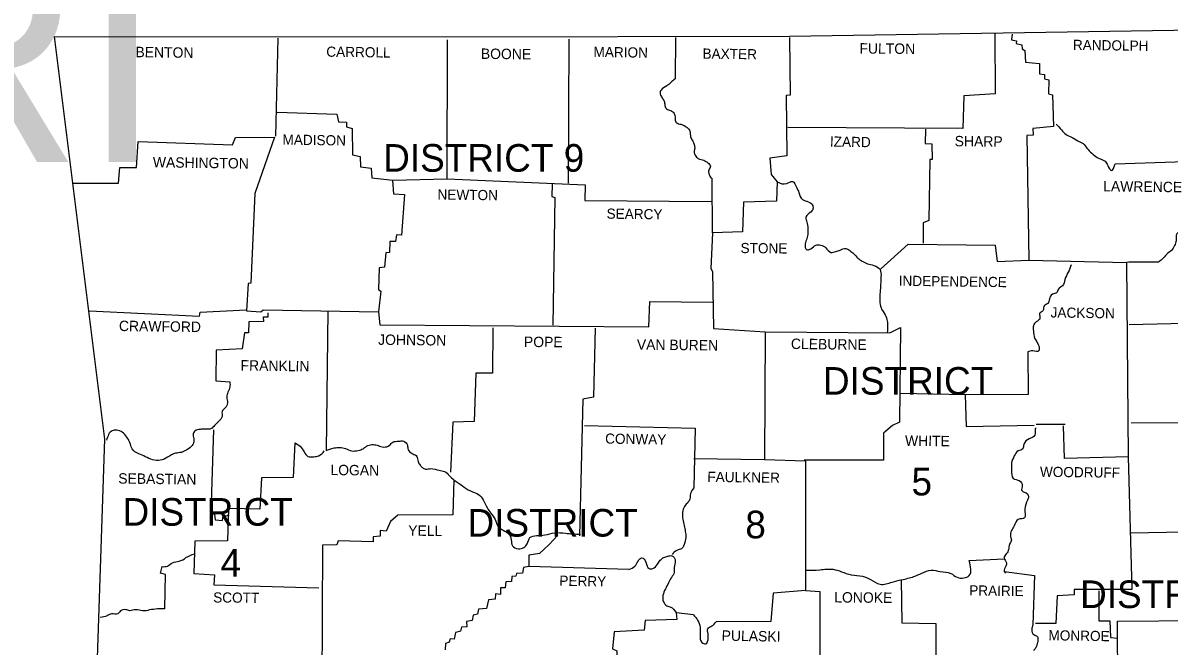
# Model space of a CAD drawing. Extents: x 1366406 to 1373462, y 376856 to 381998.
# Drawn here: x 1370296 to 1370769.2, y 380738.3 to 380995.7 of the extents above; entities that cross this region are included whole.
import ezdxf

# ---------------------------------------------------------------- set-up
doc = ezdxf.new("R2010")
doc.units = 0
doc.layers.add('R_Draft', color=7, linetype='Continuous')

msp = doc.modelspace()

# ---------------------------------------------------------------- linework, layer by layer
at = {"layer": 'R_Draft'}
msp.add_line((1370714.36, 380829.9), (1370726.26, 380829.9), dxfattribs=at)
for points in [[(1370308.96, 380990), (1370470.66, 380989.9), (1370612.56, 380990.2), (1370779.96, 380992.8), (1370857.56, 380994.6)], [(1370308.96, 380990), (1370329.66, 380823.8), (1370320.66, 380552.5)], [(1370401.26, 380989.4), (1370400.36, 380948.9)], [(1370401.06, 380958.8), (1370425.66, 380958), (1370426.26, 380954.8), (1370429.66, 380954.7), (1370429.56, 380952.7), (1370431.96, 380952.1), (1370432.16, 380941.2), (1370435.26, 380940.5), (1370435.46, 380936.2), (1370439.86, 380935.6), (1370440.06, 380931.6), (1370448.76, 380930.7), (1370471.16, 380931.2), (1370471.36, 380988.7)], [(1370521.46, 380988.9), (1370521.16, 380929.5)], [(1370565.46, 380989.6), (1370565.26, 380972.5)], [(1370612.56, 380989.6), (1370612.76, 380965.8), (1370611.06, 380965.7), (1370611.36, 380940.8), (1370604.36, 380939.8), (1370604.96, 380933.1), (1370607.36, 380930), (1370607.16, 380922.1), (1370593.56, 380921.6), (1370593.06, 380909.4), (1370580.66, 380909), (1370580.06, 380894.2), (1370580.76, 380893), (1370581.06, 380869.4), (1370602.46, 380868), (1370602.16, 380815.3), (1370619.16, 380814.8), (1370619.16, 380761.2), (1370605.76, 380760.2), (1370604.76, 380748.4), (1370582.26, 380748.3)], [(1370697.26, 380991.1), (1370697.46, 380966.3), (1370684.46, 380965.6), (1370684.06, 380952), (1370611.76, 380952.4)], [(1370704.46, 380991), (1370704.16, 380988.6), (1370706.16, 380988.3), (1370706.06, 380987.1), (1370708.36, 380986.6), (1370708.56, 380985), (1370709.66, 380984.3), (1370709.96, 380979.5), (1370715.66, 380978.9), (1370715.66, 380974.6), (1370717.76, 380974.3), (1370717.76, 380972.6), (1370719.56, 380972.1), (1370719.46, 380966.3), (1370721.06, 380966), (1370721.46, 380952.9), (1370712.96, 380952.1), (1370713.06, 380949.3), (1370710.46, 380949.2), (1370711.36, 380897.6), (1370751.66, 380896.7), (1370752.36, 380816.5), (1370726.06, 380815.8), (1370725.56, 380829.3)], [(1370668.66, 380951.7), (1370668.46, 380945.9), (1370671.26, 380945.7), (1370671.36, 380939.3), (1370670.36, 380939.3), (1370669.96, 380914.1), (1370667.66, 380913.1), (1370667.66, 380904.7)], [(1370316.86, 380929.5), (1370335.56, 380929.4), (1370336.06, 380936), (1370342.96, 380936), (1370343.56, 380946.7), (1370382.56, 380945.3), (1370383.76, 380948.3), (1370399.86, 380948.4), (1370391.76, 380925.2), (1370390.16, 380888.1), (1370388.96, 380888), (1370388.36, 380876.8), (1370394.26, 380876.3), (1370395.16, 380877.2), (1370442.86, 380876.3), (1370443.36, 380871)], [(1370746.96, 380937.4), (1370784.06, 380938.7)], [(1370448.56, 380930.5), (1370448.96, 380925.1), (1370453.56, 380924.8), (1370452.36, 380908), (1370450.26, 380908.1), (1370449.86, 380905.4), (1370447.46, 380905.4), (1370447.36, 380900.8), (1370445.86, 380900.7), (1370445.36, 380894.8), (1370443.16, 380894.5), (1370442.86, 380885.5), (1370443.86, 380884.8), (1370442.86, 380876.3)], [(1370471.16, 380931.2), (1370528.16, 380928.8), (1370528.06, 380922.3), (1370580.36, 380921.9)], [(1370514.46, 380929.1), (1370514.36, 380923.9), (1370515.66, 380923.6), (1370514.86, 380870.8)], [(1370580.66, 380909), (1370580.56, 380931.5)], [(1370650.06, 380894), (1370661.46, 380904.3), (1370697.46, 380903.8), (1370698.16, 380897.1), (1370711.26, 380897.6)], [(1370764.76, 380896.9), (1370752.56, 380896.9), (1370751.66, 380896.7)], [(1370443.36, 380871), (1370554.36, 380870.1), (1370554.86, 380880.6), (1370580.66, 380880.3)], [(1370323.46, 380876.7), (1370368.96, 380874.6), (1370369.16, 380876.2), (1370388.16, 380877.1)], [(1370397.16, 380875.9), (1370397.16, 380874.1), (1370395.26, 380874.1), (1370395.36, 380872.3), (1370389.26, 380872.2), (1370389.16, 380867.7), (1370387.46, 380867.7), (1370386.56, 380861), (1370375.76, 380860.5), (1370375.66, 380847.8), (1370381.46, 380847.4)], [(1370421.86, 380876.7), (1370421.16, 380819)], [(1370844.86, 380873.1), (1370752.76, 380871)], [(1370489.98, 380869.73), (1370489.88, 380851.03), (1370482.98, 380850.93), (1370482.38, 380831.03), (1370473.58, 380830.73), (1370472.58, 380810.13)], [(1370532.34, 380869.62), (1370531.61, 380841.03), (1370527.21, 380840.29), (1370525.74, 380783.83)], [(1370602.46, 380868), (1370653.86, 380867.7), (1370658.26, 380869.8), (1370657.96, 380830.7), (1370654.96, 380829.4), (1370652.26, 380827.1), (1370651.36, 380826.2), (1370651.26, 380815), (1370618.56, 380815)], [(1370710.86, 380859.8), (1370711.06, 380842.2), (1370685.06, 380842.1), (1370658.36, 380842.6)], [(1370685.06, 380842.1), (1370685.46, 380829), (1370713.56, 380829.5)], [(1370753.56, 380830.5), (1370792.16, 380830.7), (1370792.26, 380832.1), (1370805.66, 380833.1), (1370805.66, 380831), (1370863.86, 380832.6)], [(1370374.66, 380827.6), (1370373.66, 380793.2), (1370375.16, 380792.8), (1370375.46, 380790.4), (1370378.46, 380790.2), (1370378.76, 380791.9), (1370381.16, 380792.3)], [(1370527.86, 380829.4), (1370573.56, 380828.3), (1370572.96, 380803.6)], [(1370714.36, 380828.2), (1370713.86, 380828.1)], [(1370408.26, 380822.2), (1370407.56, 380807.9), (1370394.56, 380807.8), (1370393.86, 380794.8), (1370380.96, 380795.1), (1370380.56, 380781.7), (1370367.06, 380781.6), (1370366.66, 380768.2), (1370375.16, 380767.7), (1370374.86, 380763.6), (1370418.26, 380762.4)], [(1370573.06, 380815.7), (1370602.16, 380815.3)], [(1370752.36, 380816.5), (1370753.86, 380761.7), (1370730.06, 380761.6), (1370729.96, 380759.4), (1370723.06, 380759), (1370722.46, 380747.6), (1370714.06, 380747.6)], [(1370473.96, 380806.9), (1370473.56, 380792.5), (1370450.76, 380792.4), (1370447.76, 380789.8), (1370446.06, 380785.8), (1370443.56, 380786), (1370443.46, 380783.7), (1370440.56, 380783.4), (1370440.66, 380781.3), (1370426.16, 380781.7), (1370425.66, 380780.1), (1370419.66, 380779.9), (1370419.46, 380721.54)], [(1370753.56, 380785), (1370832.96, 380786.6)], [(1370516.86, 380784.1), (1370513.26, 380780.2), (1370509.36, 380776.5), (1370504.86, 380775.8), (1370504.86, 380771.1), (1370502.66, 380770.8), (1370502.26, 380768.4), (1370499.76, 380768.2), (1370499.56, 380767.1), (1370497.86, 380767), (1370497.76, 380764.9), (1370495.36, 380764.8), (1370495.16, 380762.4), (1370493.16, 380762.4), (1370493.26, 380759.6), (1370491.06, 380759.8), (1370490.96, 380757.6), (1370488.26, 380757.4), (1370487.46, 380753.8), (1370484.06, 380753.5), (1370483.76, 380751.5), (1370481.96, 380751), (1370481.46, 380748.9), (1370479.16, 380748.4), (1370479.36, 380746.3), (1370477.06, 380746.1), (1370476.66, 380744.5), (1370474.56, 380743.9), (1370474.06, 380741.2), (1370472.46, 380741.3), (1370471.96, 380739.9), (1370470.46, 380739.4), (1370470.36, 380736.7)], [(1370354.56, 380753.7), (1370354.86, 380767.8), (1370352.86, 380768.4), (1370353.46, 380771.1)], [(1370546.16, 380769.9), (1370504.96, 380771.2)], [(1370686.66, 380773.6), (1370701.16, 380774.3)], [(1370701.16, 380769.1), (1370713.66, 380767.5), (1370712.96, 380747.1)], [(1370658.66, 380765.8), (1370658.86, 380747.9), (1370672.96, 380747.6), (1370673.06, 380709.2)], [(1370619.16, 380761.2), (1370624.96, 380760.8), (1370625.06, 380722.6), (1370619.86, 380700.9), (1370630.96, 380700.4), (1370630.86, 380682)], [(1370740.26, 380761.1), (1370740.16, 380748.7), (1370744.76, 380748.7), (1370744.96, 380741.8), (1370747.86, 380741.5)], [(1370572.86, 380751.2), (1370565.66, 380752), (1370565.96, 380749.3), (1370552.86, 380748.8), (1370552.46, 380744.9), (1370540.16, 380744.2), (1370539.46, 380737.2), (1370541.26, 380736.3), (1370541.26, 380731.7)], [(1370753.56, 380660), (1370761.36, 380660.5), (1370761.26, 380680.8), (1370753.96, 380681.3), (1370754.36, 380721), (1370748.06, 380721.9), (1370747.86, 380748.6), (1370833.16, 380749.2)]]:
    msp.add_lwpolyline(points, dxfattribs=at)
for points in [[(1370565.26, 380972.5), (1370563.46, 380971), (1370561.86, 380969.6), (1370559.46, 380967.9), (1370559.16, 380966.3), (1370559.96, 380964.7), (1370560.76, 380963.4), (1370561.06, 380961.6), (1370561.76, 380960.1), (1370563.46, 380959.5), (1370564.86, 380958.2), (1370565.36, 380956.4), (1370565.56, 380954.7), (1370567.16, 380953.9), (1370568.96, 380953.3), (1370570.66, 380952.1), (1370571.46, 380950.6), (1370571.66, 380948.7), (1370572.36, 380947.2), (1370573.16, 380945.4), (1370573.36, 380943.9), (1370573.16, 380942.4), (1370573.56, 380941), (1370574.86, 380939.6), (1370577.16, 380938.9), (1370578.76, 380937.9), (1370579.86, 380936.5), (1370579.16, 380934.8), (1370579.26, 380933.3), (1370580.16, 380931.5)], [(1370722.56, 380953.8), (1370724.76, 380951.5), (1370726.66, 380949.6), (1370728.86, 380948.5), (1370731.46, 380947), (1370733.76, 380945.8), (1370735.26, 380943.9), (1370737.36, 380941.8), (1370739.46, 380940.1), (1370742.76, 380938.5), (1370743.86, 380936.8), (1370745.36, 380934.7), (1370746.96, 380937.4)], [(1370783.76, 380938.6), (1370782.26, 380936.2), (1370781.06, 380933.4), (1370778.66, 380930.2), (1370776.86, 380927.1), (1370776.56, 380925), (1370775.16, 380922.2), (1370774.36, 380919.4), (1370773.46, 380917), (1370773.46, 380914.5), (1370774.16, 380912), (1370773.96, 380909.7), (1370772.46, 380908.6), (1370772.06, 380905.7), (1370771.46, 380903.7), (1370770.16, 380901.7), (1370768.26, 380900.2), (1370766.26, 380897.9), (1370764.76, 380896.9)], [(1370607.36, 380930), (1370611.36, 380929.3), (1370613.76, 380930.2), (1370615.46, 380927.6), (1370616.36, 380925.6), (1370617.86, 380922.7), (1370620.26, 380921.8), (1370622.06, 380920.2), (1370622.06, 380918.5), (1370620.46, 380916.9), (1370619.26, 380915.3), (1370619.66, 380913.4), (1370620.06, 380910.8), (1370620.06, 380908.3), (1370619.46, 380906), (1370618.96, 380903.9), (1370619.46, 380902.1), (1370621.36, 380902.4), (1370623.36, 380903.9), (1370625.46, 380903.9), (1370627.46, 380902.8), (1370629.56, 380900.9), (1370631.66, 380901.3), (1370633.36, 380901.8), (1370635.76, 380902.5), (1370637.46, 380901.6), (1370638.96, 380900.4), (1370640.76, 380898.5), (1370642.46, 380897.3), (1370644.66, 380896.2), (1370647.36, 380895.5), (1370649.86, 380893.8), (1370650.26, 380890.9), (1370650.16, 380888.4), (1370649.96, 380885.3), (1370649.76, 380881.9), (1370650.06, 380878.6), (1370651.16, 380876.4), (1370652.56, 380873.8), (1370652.96, 380871.4), (1370652.86, 380867.6)], [(1370728.76, 380895.8), (1370727.56, 380892.7), (1370726.16, 380889.7), (1370725.26, 380887.1), (1370723.36, 380885.6), (1370722.76, 380884.2), (1370721.06, 380883.6), (1370719.76, 380881.6), (1370719.16, 380879.8), (1370717.76, 380879), (1370717.06, 380876.8), (1370715.76, 380875.6), (1370715.86, 380873.6), (1370714.36, 380872.2), (1370713.16, 380870.6), (1370713.16, 380868.4), (1370713.66, 380865.5), (1370714.66, 380863.8), (1370715.56, 380861.6), (1370715.46, 380860.2), (1370712.96, 380860.2), (1370710.86, 380859.8)], [(1370381.46, 380847.4), (1370381.46, 380845.3), (1370380.66, 380843.1), (1370380.16, 380841.2), (1370380.46, 380838.7), (1370379.56, 380836.7), (1370378.26, 380835.1), (1370378.26, 380833.1), (1370376.76, 380831), (1370375.16, 380829.4), (1370373.76, 380828.1), (1370371.26, 380827.9), (1370369.16, 380827.8), (1370367.06, 380827.1), (1370366.26, 380825.6), (1370366.66, 380823.3), (1370365.86, 380821.1), (1370363.76, 380819.4), (1370361.46, 380818.3), (1370359.06, 380817.9), (1370355.76, 380816.3), (1370352.76, 380815), (1370349.56, 380815.2), (1370346.56, 380816.5), (1370343.86, 380817.7), (1370341.76, 380818.9), (1370340.06, 380822.6), (1370338.96, 380824.6), (1370337.06, 380826.6), (1370334.76, 380827.4), (1370332.86, 380827.2), (1370330.56, 380823.3)], [(1370713.86, 380828.1), (1370713.36, 380824.8), (1370711.46, 380823.9), (1370709.26, 380821.7), (1370708.76, 380819.7), (1370706.96, 380818.9), (1370705.26, 380816.8), (1370704.16, 380813.9), (1370704.16, 380810.9), (1370704.86, 380807.5), (1370707.36, 380806.6), (1370708.56, 380804.6), (1370708.36, 380802.5), (1370710.76, 380801.1), (1370711.16, 380799.9), (1370710.76, 380798.6), (1370709.66, 380794.9), (1370709.76, 380792.4), (1370709.56, 380791.3), (1370706.86, 380790.6), (1370705.26, 380787.9), (1370704.16, 380786), (1370703.76, 380783.5), (1370704.06, 380781.7), (1370703.26, 380780.3), (1370702.96, 380778.2), (1370701.96, 380776.4), (1370701.06, 380774.7), (1370702.06, 380772.7), (1370701.76, 380771.3), (1370701.16, 380769.1), (1370701.66, 380768.4)], [(1370421.16, 380819), (1370424.46, 380820.1), (1370426.86, 380820.3), (1370429.26, 380819.9), (1370431.76, 380818.9), (1370434.46, 380819.1), (1370436.46, 380819.8), (1370438.46, 380821.1), (1370440.66, 380821.5), (1370442.76, 380821.1), (1370444.96, 380820.5), (1370447.36, 380821.2), (1370448.76, 380822.5), (1370451.16, 380822.9), (1370453.26, 380822.9), (1370454.76, 380821.2), (1370455.06, 380819.4), (1370456.96, 380817.7), (1370458.66, 380816.6), (1370459.16, 380814.5), (1370460.06, 380813), (1370460.96, 380812), (1370462.26, 380811.4), (1370464.46, 380811.6), (1370467.86, 380810.9), (1370470.06, 380810.4), (1370472.06, 380808.7), (1370473.96, 380806.9)], [(1370408.26, 380822.2), (1370410.46, 380820.8), (1370412.16, 380818.5), (1370413.66, 380816.6), (1370416.16, 380816.5), (1370418.16, 380816.9), (1370420.46, 380818.9)], [(1370473.96, 380806.9), (1370477.46, 380804.5), (1370480.76, 380802.4), (1370484.16, 380800.9), (1370486.06, 380798.7), (1370487.76, 380795.3), (1370489.16, 380793.2), (1370490.96, 380790.6), (1370492.26, 380787.7), (1370494.36, 380786.1), (1370496.56, 380784.7), (1370497.66, 380782.2), (1370498.16, 380779.7), (1370500.56, 380778.5), (1370502.86, 380779), (1370504.16, 380780.5), (1370505.36, 380783.1), (1370508.06, 380783.9), (1370511.56, 380784.2), (1370515.56, 380785.1), (1370519.96, 380784.9), (1370526.16, 380784.5)], [(1370572.96, 380803.6), (1370571.66, 380801.3), (1370571.06, 380798.3), (1370569.46, 380796.4), (1370568.46, 380794.2), (1370568.36, 380791.3), (1370568.86, 380788.7), (1370569.36, 380786.2), (1370569.76, 380783.9), (1370569.26, 380781), (1370567.96, 380778.5), (1370565.96, 380777.8), (1370564.06, 380776.1)], [(1370353.46, 380771.1), (1370355.66, 380771.3), (1370357.76, 380772.7), (1370360.56, 380773.3), (1370363.36, 380774.8), (1370366.86, 380776.4)], [(1370546.16, 380769.9), (1370548.66, 380771.3), (1370549.96, 380773.4), (1370551.56, 380774.7), (1370553.16, 380772.9), (1370554.56, 380770.3), (1370556.06, 380770.3), (1370557.96, 380772.1), (1370559.16, 380773.7), (1370560.66, 380774.9), (1370562.26, 380775.4), (1370563.96, 380775.6), (1370565.26, 380773.7), (1370564.86, 380770.7), (1370564.86, 380768.7), (1370563.76, 380766.6), (1370562.56, 380764.4), (1370561.26, 380761.9), (1370560.26, 380759.2), (1370560.46, 380756.6), (1370561.86, 380754.9), (1370563.46, 380754.4), (1370565.66, 380752.2)], [(1370619.36, 380769.6), (1370624.96, 380769.8), (1370630.46, 380770), (1370633.96, 380769), (1370637.96, 380767.7), (1370642.66, 380767.1), (1370645.96, 380765.8), (1370649.86, 380763.8), (1370654.86, 380764.7), (1370658.76, 380765.7), (1370663.86, 380767), (1370667.16, 380768.4), (1370670.96, 380769.6), (1370674.76, 380769.1), (1370679.06, 380768.3), (1370681.76, 380766.7), (1370686.66, 380767.4), (1370686.66, 380773.6)], [(1370354.56, 380753.7), (1370351.66, 380753.6), (1370348.36, 380753.2), (1370345.36, 380752.8), (1370342.66, 380753.3), (1370340.16, 380752.9), (1370338.46, 380753.3), (1370336.36, 380752.8), (1370335.16, 380751.6), (1370332.66, 380751.6), (1370330.86, 380750.8), (1370327.96, 380750.1)], [(1370572.86, 380751.2), (1370574.56, 380749), (1370575.56, 380746), (1370575.56, 380742.6), (1370576.36, 380739.8), (1370577.96, 380739.2), (1370578.96, 380741.6), (1370578.76, 380744), (1370578.76, 380745.4), (1370580.46, 380746.6), (1370582.26, 380748.3)], [(1370712.96, 380747.1), (1370712.56, 380745.1), (1370713.36, 380743), (1370714.76, 380742.3), (1370714.96, 380740.3), (1370714.46, 380738.3), (1370714.06, 380737.5), (1370713.16, 380736.3)]]:
    msp.add_spline(points, degree=3, dxfattribs=at)

# ---------------------------------------------------------------- texts
for s, height, p in [('BLYTHEVILLE - MISSOURI ', 89.9998, (1368855.73, 380938.17)), ('DISTRICT 9', 11.4, (1370444.76, 380934.2)), ('DISTRICT', 11.4, (1370626.31, 380842.11)), ('5', 11.4, (1370662.86, 380800.5)), ('DISTRICT', 11.4, (1370337.16, 380788)), ('DISTRICT', 11.4, (1370479.56, 380783.5)), ('8', 11.4, (1370594.26, 380782.8)), ('4', 11.4, (1370377.66, 380767)), ('DISTRICT', 11.4, (1370732.46, 380754))]:
    msp.add_text(s, height=height, dxfattribs=at).set_placement(p)
for s, height, rotation, p in [('RANDOLPH', 4.201, 359.2583, (1370729.46, 380984.5)), ('BENTON', 4.301, 359.2527, (1370342.46, 380981.5)), ('CARROLL', 4.201, 359.1481, (1370421.26, 380981.7)), ('BOONE', 4.301, 359.4001, (1370485.06, 380980.8)), ('MARION', 4.201, 359.1854, (1370531.56, 380981.6)), ('BAXTER', 4.201, 359.2559, (1370576.56, 380980.9)), ('FULTON', 4.3, 359.4996, (1370641.36, 380983)), ('MADISON', 4.201, 359.0906, (1370403.16, 380945.4)), ('IZARD', 4.199, 358.9258, (1370629.16, 380944.6)), ('SHARP', 4.3, 359.3905, (1370680.66, 380944.7)), ('WASHINGTON', 4.3, 359.232, (1370349.66, 380936)), ('NEWTON', 4.201, 359.2717, (1370467.16, 380922.7)), ('LAWRENCE', 4.301, 359.2678, (1370741.96, 380926.1)), ('SEARCY', 4.199, 359.2527, (1370536.96, 380914.8)), ('STONE', 4.199, 359.4001, (1370592.26, 380900.6)), ('INDEPENDENCE', 4.1993, 359.2187, (1370657.56, 380887.1)), ('JACKSON', 4.199, 359.1352, (1370720.26, 380874)), ('CRAWFORD', 4.299, 359.2771, (1370335.66, 380868.4)), ('JOHNSON', 4.301, 359.3514, (1370442.66, 380862.7)), ('POPE', 4.301, 359.6155, (1370502.86, 380861.8)), ('VAN BUREN', 4.301, 359.3508, (1370549.46, 380860.7)), ('CLEBURNE', 4.3, 359.2535, (1370613.06, 380861)), ('FRANKLIN', 4.301, 359.1815, (1370385.86, 380852.1)), ('CONWAY', 4.199, 359.0371, (1370536.36, 380821.9)), ('WHITE', 4.301, 359.3139, (1370660.16, 380821)), ('SEBASTIAN', 4.299, 359.2816, (1370335.36, 380805.4)), ('LOGAN', 4.301, 359.3969, (1370422.96, 380808.9)), ('FAULKNER', 4.201, 359.2486, (1370578.56, 380806.1)), ('WOODRUFF', 4.199, 359.2748, (1370715.86, 380808.2)), ('YELL', 4.301, 359.1987, (1370455.06, 380783.9)), ('PERRY', 4.2, 359.0858, (1370517.46, 380763.2)), ('PRAIRIE', 4.2, 359.2116, (1370686.66, 380759.2)), ('SCOTT', 4.201, 359.4063, (1370374.56, 380756.3)), ('LONOKE', 4.301, 359.4974, (1370630.96, 380756.3)), ('PULASKI', 4.301, 359.053, (1370584.46, 380740.5)), ('MONROE', 4.199, 359.0331, (1370719.36, 380740.7))]:
    msp.add_text(s, height=height, rotation=rotation, dxfattribs=at).set_placement(p)

doc.saveas('drawing.dxf')
